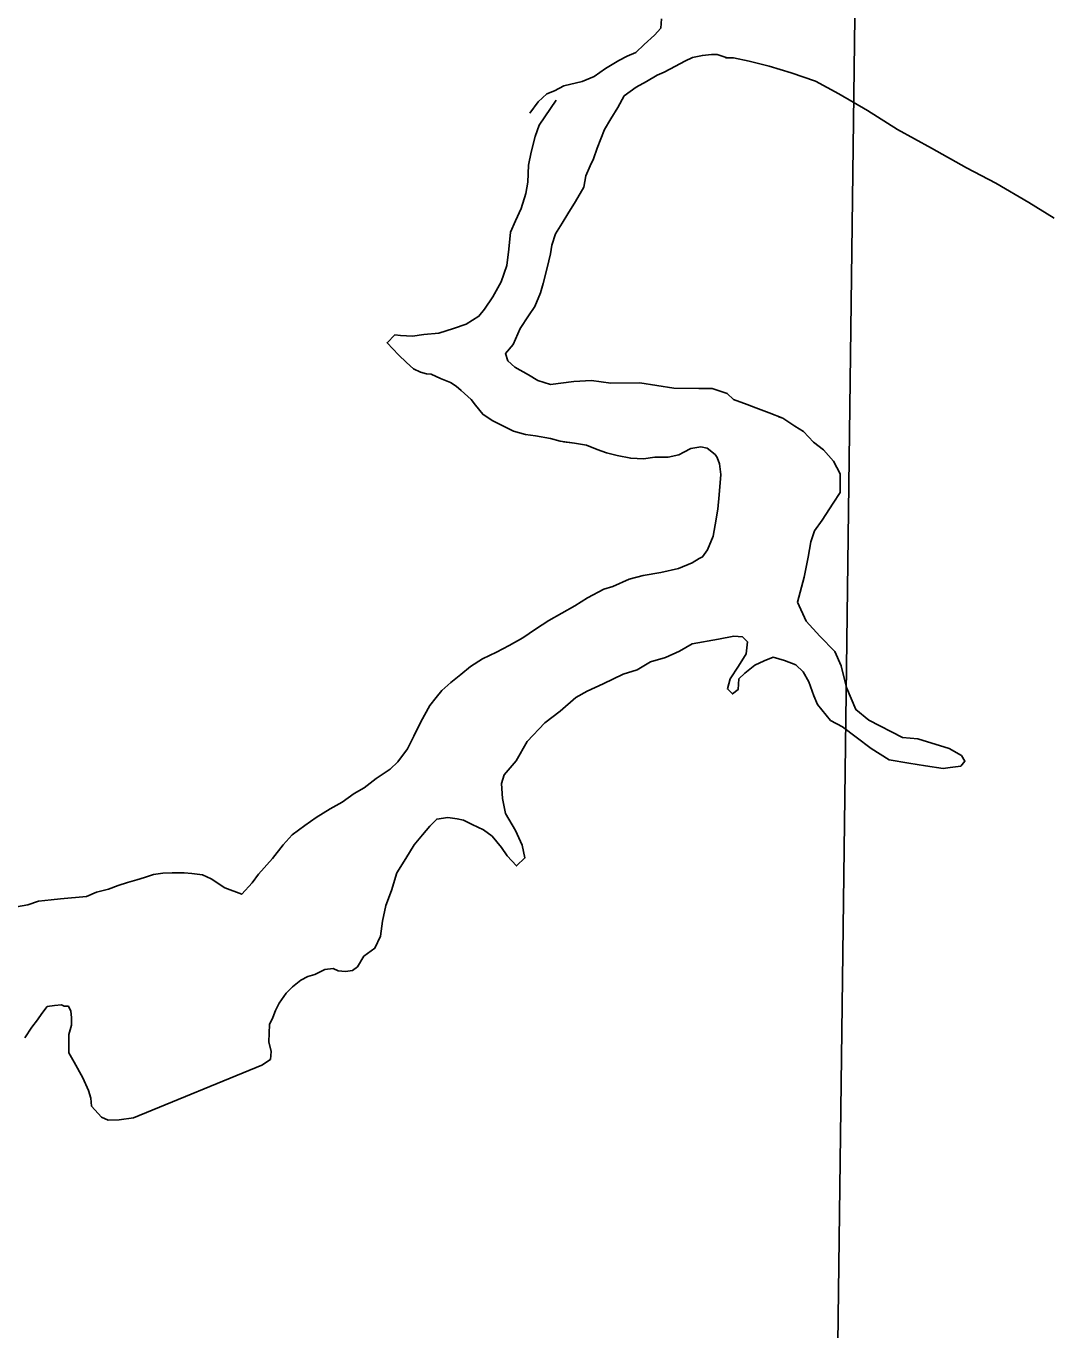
# Model space of a CAD drawing. Extents: x 1370567 to 1373900, y 377514 to 379648.
# Drawn here: x 1370948.14 to 1370962.58, y 379412.94 to 379431.31 of the extents above; entities that cross this region are included whole.
import ezdxf

# ---------------------------------------------------------------- set-up
doc = ezdxf.new("R2010")
doc.units = 0
doc.layers.add('Default', color=7, linetype='Continuous')

msp = doc.modelspace()

# ---------------------------------------------------------------- linework, layer by layer
at = {"layer": 'Default'}
for points in [[(1370933.012, 379400.033), (1370933.151, 379409.991), (1370959.542, 379409.455), (1370959.876, 379435.84), (1370952.28, 379442.387), (1370949.629, 379444.425), (1370946.858, 379446.54), (1370941.706, 379450.266), (1370940.168, 379451.21), (1370936.682, 379452.884), (1370934.854, 379453.754), (1370931.87, 379455.041), (1370931.428, 379455.192), (1370929.947, 379455.596), (1370927.729, 379456.013), (1370924.845, 379456.479), (1370920.213, 379457.538), (1370918.133, 379458.315), (1370916.233, 379459.132)], [(1370957.098, 379431.41), (1370957.09, 379431.28), (1370957.001, 379431.179), (1370956.852, 379431.047), (1370956.734, 379430.936), (1370956.614, 379430.885), (1370956.495, 379430.823), (1370956.307, 379430.711), (1370956.148, 379430.6), (1370955.979, 379430.528), (1370955.72, 379430.465), (1370955.591, 379430.394), (1370955.481, 379430.353), (1370955.362, 379430.241), (1370955.244, 379430.08)], [(1370955.429, 379427.68), (1370955.487, 379427.901), (1370955.535, 379428.101), (1370955.554, 379428.222), (1370955.602, 379428.382), (1370955.7, 379428.533), (1370955.779, 379428.664), (1370955.887, 379428.836), (1370956.005, 379429.037), (1370956.033, 379429.197), (1370956.092, 379429.338), (1370956.14, 379429.439), (1370956.189, 379429.589), (1370956.296, 379429.851), (1370956.384, 379430.002), (1370956.483, 379430.163), (1370956.571, 379430.324), (1370956.739, 379430.446), (1370956.888, 379430.527), (1370957.037, 379430.619), (1370957.137, 379430.66), (1370957.296, 379430.742), (1370957.425, 379430.813), (1370957.534, 379430.864), (1370957.674, 379430.896), (1370957.803, 379430.907), (1370957.883, 379430.908), (1370958.024, 379430.859), (1370958.024, 379430.859)], [(1370957.999, 379430.861), (1370958.024, 379430.859), (1370958.114, 379430.86), (1370958.334, 379430.812), (1370958.614, 379430.745), (1370958.925, 379430.648), (1370959.266, 379430.532), (1370959.597, 379430.355), (1370959.999, 379430.119), (1370960.422, 379429.853), (1370960.904, 379429.587), (1370961.396, 379429.312), (1370961.808, 379429.096), (1370962.271, 379428.821), (1370962.632, 379428.604)], [(1370955.612, 379430.264), (1370955.376, 379429.911), (1370955.318, 379429.751), (1370955.26, 379429.53), (1370955.222, 379429.349), (1370955.215, 379429.109), (1370955.187, 379428.949), (1370955.119, 379428.738), (1370955.041, 379428.567), (1370954.972, 379428.406), (1370954.945, 379428.165), (1370954.917, 379427.935), (1370954.84, 379427.704), (1370954.722, 379427.493), (1370954.604, 379427.321), (1370954.525, 379427.22), (1370954.347, 379427.108), (1370954.167, 379427.047), (1370953.958, 379426.984), (1370953.749, 379426.962), (1370953.589, 379426.941), (1370953.419, 379426.949), (1370953.339, 379426.958), (1370953.23, 379426.847), (1370953.392, 379426.678), (1370953.503, 379426.569), (1370953.604, 379426.48), (1370953.704, 379426.431), (1370953.784, 379426.412), (1370953.854, 379426.403), (1370953.985, 379426.344), (1370954.055, 379426.315), (1370954.125, 379426.286), (1370954.206, 379426.236), (1370954.276, 379426.177), (1370954.418, 379426.048), (1370954.478, 379425.969), (1370954.58, 379425.84), (1370954.71, 379425.751), (1370954.871, 379425.673), (1370955.012, 379425.604), (1370955.182, 379425.556), (1370955.322, 379425.537), (1370955.532, 379425.499), (1370955.672, 379425.461), (1370955.872, 379425.433), (1370956.043, 379425.404), (1370956.193, 379425.346), (1370956.323, 379425.297), (1370956.474, 379425.259), (1370956.664, 379425.22), (1370956.844, 379425.212), (1370957.003, 379425.234), (1370957.193, 379425.236), (1370957.343, 379425.267), (1370957.412, 379425.308), (1370957.512, 379425.359), (1370957.651, 379425.381), (1370957.741, 379425.362), (1370957.852, 379425.273), (1370957.882, 379425.233), (1370957.913, 379425.143), (1370957.935, 379424.993), (1370957.908, 379424.703), (1370957.89, 379424.502), (1370957.852, 379424.282), (1370957.824, 379424.121), (1370957.746, 379423.93), (1370957.677, 379423.83), (1370957.628, 379423.809), (1370957.528, 379423.748), (1370957.339, 379423.666), (1370957.09, 379423.613), (1370956.841, 379423.571), (1370956.642, 379423.519), (1370956.413, 379423.416), (1370956.283, 379423.375), (1370956.055, 379423.253), (1370955.876, 379423.141), (1370955.509, 379422.937), (1370955.32, 379422.815), (1370955.142, 379422.693), (1370954.953, 379422.581), (1370954.774, 379422.489), (1370954.575, 379422.397), (1370954.407, 379422.285), (1370954.268, 379422.173), (1370954.129, 379422.062), (1370954.001, 379421.951), (1370953.922, 379421.85), (1370953.833, 379421.739), (1370953.706, 379421.507), (1370953.608, 379421.306), (1370953.52, 379421.125), (1370953.382, 379420.943), (1370953.273, 379420.842), (1370953.075, 379420.71), (1370952.906, 379420.578), (1370952.767, 379420.497), (1370952.599, 379420.375), (1370952.43, 379420.283)], [(1370955.132, 379419.77), (1370955.04, 379419.979), (1370954.898, 379420.218), (1370954.856, 379420.428), (1370954.843, 379420.638), (1370954.882, 379420.759), (1370955.05, 379420.96), (1370955.207, 379421.232), (1370955.454, 379421.495), (1370955.672, 379421.657), (1370955.89, 379421.85), (1370956.049, 379421.941), (1370956.277, 379422.044), (1370956.556, 379422.177), (1370956.755, 379422.239), (1370956.943, 379422.351), (1370957.153, 379422.413), (1370957.351, 379422.505), (1370957.53, 379422.607), (1370957.899, 379422.671), (1370958.118, 379422.713), (1370958.238, 379422.704), (1370958.309, 379422.635), (1370958.291, 379422.465), (1370958.183, 379422.294), (1370958.065, 379422.112), (1370958.026, 379421.972), (1370958.097, 379421.902), (1370958.176, 379421.963), (1370958.185, 379422.113), (1370958.274, 379422.194), (1370958.412, 379422.306), (1370958.542, 379422.367), (1370958.671, 379422.419), (1370958.831, 379422.37), (1370958.992, 379422.312), (1370959.093, 379422.213), (1370959.174, 379422.073), (1370959.246, 379421.874), (1370959.297, 379421.754), (1370959.479, 379421.526), (1370959.65, 379421.438), (1370959.841, 379421.29), (1370960.053, 379421.132), (1370960.304, 379420.974), (1370960.584, 379420.927), (1370960.815, 379420.889), (1370961.065, 379420.852), (1370961.165, 379420.863), (1370961.314, 379420.884), (1370961.373, 379420.955), (1370961.323, 379421.034), (1370961.152, 379421.133), (1370960.711, 379421.268), (1370960.491, 379421.286), (1370960.019, 379421.532), (1370959.837, 379421.68), (1370959.704, 379421.989), (1370959.631, 379422.298), (1370959.539, 379422.498), (1370959.327, 379422.716), (1370959.135, 379422.924), (1370959.013, 379423.193), (1370959.109, 379423.544), (1370959.166, 379423.825), (1370959.203, 379424.045), (1370959.252, 379424.196), (1370959.36, 379424.347), (1370959.517, 379424.589), (1370959.616, 379424.74), (1370959.613, 379425), (1370959.521, 379425.18), (1370959.38, 379425.338), (1370959.239, 379425.447), (1370959.097, 379425.596), (1370958.977, 379425.674), (1370958.806, 379425.783), (1370958.615, 379425.861), (1370958.425, 379425.929), (1370958.304, 379425.978), (1370958.114, 379426.046), (1370958.023, 379426.135), (1370957.812, 379426.203), (1370957.623, 379426.201), (1370957.273, 379426.208), (1370956.793, 379426.283), (1370956.383, 379426.279), (1370956.113, 379426.316), (1370955.863, 379426.303), (1370955.534, 379426.26), (1370955.354, 379426.318), (1370955.223, 379426.397), (1370955.032, 379426.505), (1370954.931, 379426.594), (1370954.9, 379426.694), (1370955.009, 379426.825), (1370955.106, 379427.046), (1370955.224, 379427.228), (1370955.313, 379427.359), (1370955.391, 379427.549), (1370955.429, 379427.68)], [(1370955.132, 379419.77), (1370955.04, 379419.979), (1370954.898, 379420.218), (1370954.856, 379420.428), (1370954.843, 379420.638), (1370954.882, 379420.759), (1370955.05, 379420.96), (1370955.207, 379421.232), (1370955.454, 379421.495), (1370955.672, 379421.657), (1370955.89, 379421.85), (1370956.049, 379421.941), (1370956.277, 379422.044), (1370956.556, 379422.177), (1370956.755, 379422.239), (1370956.943, 379422.351), (1370957.153, 379422.413), (1370957.351, 379422.505), (1370957.53, 379422.607), (1370957.899, 379422.671), (1370958.118, 379422.713), (1370958.238, 379422.704), (1370958.309, 379422.635), (1370958.291, 379422.465), (1370958.183, 379422.294), (1370958.065, 379422.112), (1370958.026, 379421.972), (1370958.097, 379421.902), (1370958.176, 379421.963), (1370958.185, 379422.113), (1370958.274, 379422.194), (1370958.412, 379422.306), (1370958.542, 379422.367), (1370958.671, 379422.419), (1370958.831, 379422.37), (1370958.992, 379422.312), (1370959.093, 379422.213), (1370959.174, 379422.073), (1370959.246, 379421.874), (1370959.297, 379421.754), (1370959.479, 379421.526), (1370959.65, 379421.438), (1370959.841, 379421.29), (1370960.053, 379421.132), (1370960.304, 379420.974), (1370960.584, 379420.927), (1370960.815, 379420.889), (1370961.065, 379420.852), (1370961.165, 379420.863), (1370961.314, 379420.884), (1370961.373, 379420.955), (1370961.323, 379421.034), (1370961.152, 379421.133), (1370960.711, 379421.268), (1370960.491, 379421.286), (1370960.019, 379421.532), (1370959.837, 379421.68), (1370959.704, 379421.989), (1370959.631, 379422.298), (1370959.539, 379422.498), (1370959.327, 379422.716), (1370959.135, 379422.924), (1370959.013, 379423.193), (1370959.109, 379423.544), (1370959.166, 379423.825), (1370959.203, 379424.045), (1370959.252, 379424.196), (1370959.36, 379424.347), (1370959.517, 379424.589), (1370959.616, 379424.74), (1370959.613, 379425), (1370959.521, 379425.18), (1370959.38, 379425.338), (1370959.239, 379425.447), (1370959.097, 379425.596), (1370958.977, 379425.674), (1370958.806, 379425.783), (1370958.753, 379425.804)], [(1370955.717, 379425.454), (1370955.872, 379425.433), (1370956.043, 379425.404), (1370956.193, 379425.346), (1370956.323, 379425.297), (1370956.474, 379425.259), (1370956.664, 379425.22), (1370956.844, 379425.212), (1370957.003, 379425.234), (1370957.193, 379425.236), (1370957.343, 379425.267), (1370957.412, 379425.308), (1370957.512, 379425.359), (1370957.651, 379425.381), (1370957.741, 379425.362), (1370957.852, 379425.273), (1370957.882, 379425.233), (1370957.913, 379425.143), (1370957.935, 379424.993), (1370957.908, 379424.703), (1370957.89, 379424.502), (1370957.852, 379424.282), (1370957.824, 379424.121), (1370957.746, 379423.93), (1370957.677, 379423.83), (1370957.628, 379423.809), (1370957.528, 379423.748), (1370957.339, 379423.666), (1370957.09, 379423.613), (1370956.841, 379423.571), (1370956.642, 379423.519), (1370956.413, 379423.416), (1370956.283, 379423.375), (1370956.055, 379423.253), (1370955.876, 379423.141), (1370955.509, 379422.937), (1370955.32, 379422.815), (1370955.142, 379422.693), (1370954.953, 379422.581), (1370954.774, 379422.489), (1370954.575, 379422.397), (1370954.407, 379422.285), (1370954.268, 379422.173), (1370954.129, 379422.062), (1370954.001, 379421.951), (1370953.922, 379421.85), (1370953.833, 379421.739), (1370953.706, 379421.507), (1370953.608, 379421.306), (1370953.52, 379421.125), (1370953.382, 379420.943), (1370953.273, 379420.842), (1370953.075, 379420.71), (1370952.906, 379420.578), (1370952.767, 379420.497), (1370952.599, 379420.375), (1370952.43, 379420.283)], [(1370952.43, 379420.283), (1370952.231, 379420.161), (1370952.072, 379420.049), (1370951.894, 379419.917), (1370951.766, 379419.776), (1370951.618, 379419.584), (1370951.42, 379419.362), (1370951.332, 379419.241), (1370951.183, 379419.079), (1370950.943, 379419.167), (1370950.752, 379419.295), (1370950.631, 379419.354), (1370950.481, 379419.372), (1370950.371, 379419.381), (1370950.201, 379419.38), (1370950.071, 379419.378), (1370949.942, 379419.357), (1370949.812, 379419.316), (1370949.703, 379419.284), (1370949.573, 379419.243), (1370949.444, 379419.202), (1370949.305, 379419.15), (1370949.135, 379419.109), (1370948.996, 379419.047), (1370948.627, 379419.013), (1370948.497, 379419.002), (1370948.317, 379418.98), (1370948.168, 379418.928), (1370947.929, 379418.886)], [(1370952.43, 379420.283), (1370952.231, 379420.161), (1370952.072, 379420.049), (1370951.894, 379419.917), (1370951.766, 379419.776), (1370951.618, 379419.584), (1370951.42, 379419.362), (1370951.332, 379419.241), (1370951.183, 379419.079), (1370950.943, 379419.167), (1370950.752, 379419.295), (1370950.631, 379419.354), (1370950.481, 379419.372), (1370950.371, 379419.381), (1370950.201, 379419.38), (1370950.071, 379419.378), (1370949.942, 379419.357), (1370949.812, 379419.316), (1370949.703, 379419.284), (1370949.573, 379419.243), (1370949.444, 379419.202), (1370949.305, 379419.15), (1370949.135, 379419.109), (1370948.996, 379419.047), (1370948.627, 379419.013), (1370948.497, 379419.002), (1370948.317, 379418.98), (1370948.168, 379418.928), (1370947.929, 379418.886)], [(1370948.128, 379417.056), (1370948.226, 379417.208), (1370948.305, 379417.309), (1370948.364, 379417.399), (1370948.443, 379417.5), (1370948.543, 379417.511), (1370948.642, 379417.522), (1370948.682, 379417.503), (1370948.742, 379417.503), (1370948.773, 379417.433), (1370948.784, 379417.343), (1370948.785, 379417.233), (1370948.747, 379417.103), (1370948.749, 379416.843), (1370948.821, 379416.713), (1370948.943, 379416.494), (1370949.024, 379416.315), (1370949.056, 379416.205), (1370949.067, 379416.095), (1370949.208, 379415.937), (1370949.299, 379415.897), (1370949.458, 379415.899), (1370949.658, 379415.931), (1370951.468, 379416.67), (1370951.587, 379416.752), (1370951.596, 379416.862), (1370951.565, 379417.001), (1370951.572, 379417.242), (1370951.621, 379417.342), (1370951.66, 379417.443), (1370951.709, 379417.543), (1370951.807, 379417.685), (1370951.896, 379417.776), (1370952.015, 379417.867), (1370952.115, 379417.918), (1370952.214, 379417.949), (1370952.353, 379418.02), (1370952.473, 379418.032), (1370952.543, 379418.002), (1370952.643, 379417.993), (1370952.743, 379418.004), (1370952.812, 379418.055), (1370952.901, 379418.206), (1370953.059, 379418.318), (1370953.138, 379418.489), (1370953.165, 379418.699), (1370953.213, 379418.92), (1370953.291, 379419.131), (1370953.368, 379419.382), (1370953.496, 379419.583), (1370953.614, 379419.775), (1370953.732, 379419.916), (1370953.831, 379420.037), (1370953.93, 379420.138), (1370954.089, 379420.16), (1370954.219, 379420.141), (1370954.309, 379420.122), (1370954.43, 379420.063), (1370954.591, 379419.985), (1370954.711, 379419.896), (1370954.843, 379419.737), (1370954.924, 379419.618), (1370955.055, 379419.479), (1370955.174, 379419.591), (1370955.132, 379419.77)], [(1370948.128, 379417.056), (1370948.226, 379417.208), (1370948.305, 379417.309), (1370948.364, 379417.399), (1370948.443, 379417.5), (1370948.543, 379417.511), (1370948.642, 379417.522), (1370948.682, 379417.503), (1370948.742, 379417.503), (1370948.773, 379417.433), (1370948.784, 379417.343), (1370948.785, 379417.233), (1370948.747, 379417.103), (1370948.749, 379416.843), (1370948.821, 379416.713), (1370948.943, 379416.494), (1370949.024, 379416.315), (1370949.056, 379416.205), (1370949.067, 379416.095), (1370949.208, 379415.937), (1370949.299, 379415.897), (1370949.458, 379415.899), (1370949.658, 379415.931), (1370951.468, 379416.67), (1370951.587, 379416.752), (1370951.596, 379416.862), (1370951.565, 379417.001), (1370951.572, 379417.242), (1370951.621, 379417.342), (1370951.66, 379417.443), (1370951.709, 379417.543), (1370951.807, 379417.685), (1370951.896, 379417.776), (1370952.015, 379417.867), (1370952.115, 379417.918), (1370952.214, 379417.949), (1370952.353, 379418.02), (1370952.473, 379418.032), (1370952.543, 379418.002), (1370952.643, 379417.993), (1370952.743, 379418.004), (1370952.812, 379418.055), (1370952.901, 379418.206), (1370953.059, 379418.318), (1370953.138, 379418.489), (1370953.165, 379418.699), (1370953.213, 379418.92), (1370953.291, 379419.131), (1370953.368, 379419.382), (1370953.496, 379419.583), (1370953.614, 379419.775), (1370953.732, 379419.916), (1370953.831, 379420.037), (1370953.93, 379420.138), (1370954.089, 379420.16), (1370954.219, 379420.141), (1370954.309, 379420.122), (1370954.43, 379420.063), (1370954.591, 379419.985), (1370954.711, 379419.896), (1370954.843, 379419.737), (1370954.924, 379419.618), (1370955.055, 379419.479), (1370955.174, 379419.591), (1370955.132, 379419.77)]]:
    msp.add_lwpolyline(points, dxfattribs=at)

doc.saveas('drawing.dxf')
